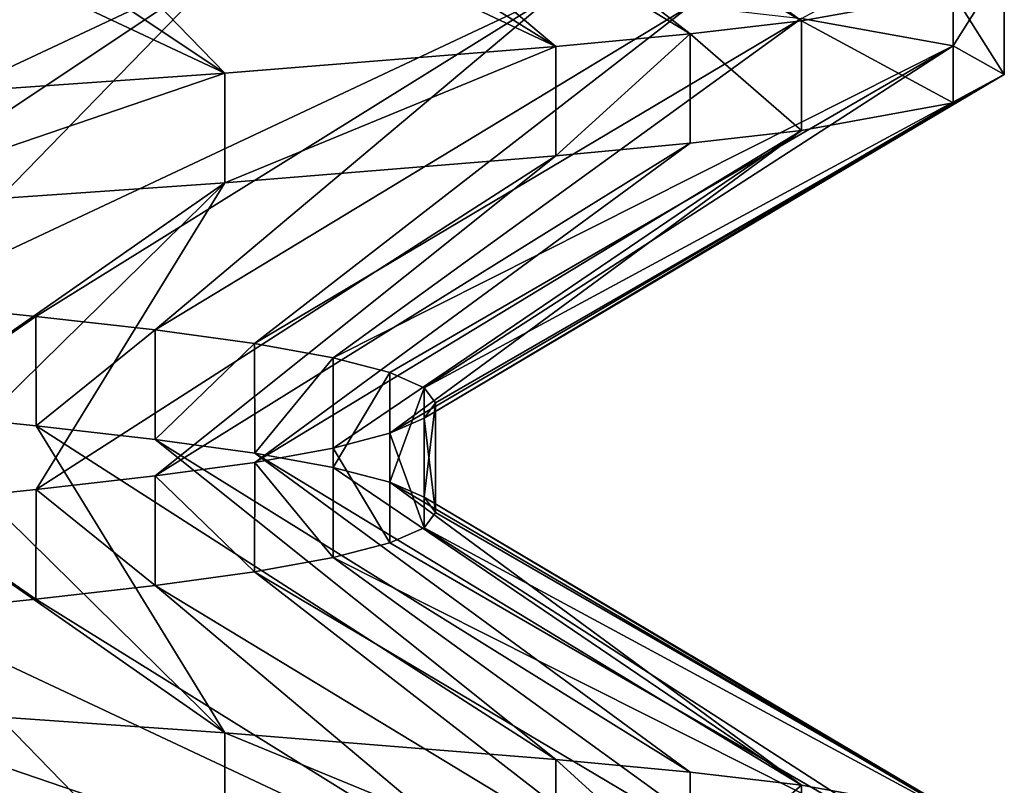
# Model space of a CAD drawing. Header units: inches. Extents: x -4.64 to 4.64, y -1.42 to 0.49.
# Tile 600 of 608: x 4.3099 to 4.345, y 0.3456 to 0.3729. Entities that reach past the tile are written whole.
import ezdxf

# ---------------------------------------------------------------- set-up
doc = ezdxf.new("R2010")
doc.units = ezdxf.units.IN
doc.header["$LTSCALE"] = 65.185185
doc.header["$MEASUREMENT"] = 0
for name, color, linetype in [('110', 7, 'CONTINUOUS'), ('112', 7, 'CONTINUOUS'), ('114', 7, 'CONTINUOUS'), ('265', 7, 'CONTINUOUS'), ('352', 7, 'CONTINUOUS'), ('364', 7, 'CONTINUOUS'), ('366', 7, 'CONTINUOUS'), ('368', 7, 'CONTINUOUS'), ('502', 7, 'CONTINUOUS'), ('98', 7, 'CONTINUOUS')]:
    doc.layers.add(name, color=color, linetype=linetype)

msp = doc.modelspace()

# ---------------------------------------------------------------- linework, layer by layer
at = {"layer": '110', "color": 7, "linetype": 'CONTINUOUS', "true_color": 0x969696}
for points in [[(4.343174, 0.371923, 8.606465), (4.337766, 0.3729, 8.58864), (4.343174, 0.375827, 8.606463), (4.343174, 0.371923, 8.606465)], [(4.345, 0.374813, 8.624999), (4.343174, 0.371923, 8.606465), (4.343174, 0.375827, 8.606463), (4.345, 0.374813, 8.624999)], [(4.345, 0.370906, 8.625001), (4.343174, 0.371923, 8.606465), (4.345, 0.374813, 8.624999), (4.345, 0.370906, 8.625001)], [(4.343174, 0.373795, 8.643535), (4.345, 0.370906, 8.625001), (4.345, 0.374813, 8.624999), (4.343174, 0.373795, 8.643535)], [(4.337766, 0.372819, 8.66136), (4.343174, 0.369892, 8.643537), (4.343174, 0.373795, 8.643535), (4.337766, 0.372819, 8.66136)], [(4.343174, 0.369892, 8.643537), (4.345, 0.370906, 8.625001), (4.343174, 0.373795, 8.643535), (4.343174, 0.369892, 8.643537)], [(4.333783, 0.372359, 8.669783), (4.337766, 0.368913, 8.66136), (4.337766, 0.372819, 8.66136), (4.333783, 0.372359, 8.669783)], [(4.337766, 0.368913, 8.66136), (4.343174, 0.369892, 8.643537), (4.337766, 0.372819, 8.66136), (4.337766, 0.368913, 8.66136)], [(4.328989, 0.371906, 8.67778), (4.32899, 0.367999, 8.677779), (4.333783, 0.372359, 8.669783), (4.328989, 0.371906, 8.67778)], [(4.32899, 0.367999, 8.677779), (4.333783, 0.368453, 8.669782), (4.333783, 0.372359, 8.669783), (4.32899, 0.367999, 8.677779)], [(4.333783, 0.368453, 8.669782), (4.337766, 0.368913, 8.66136), (4.333783, 0.372359, 8.669783), (4.333783, 0.368453, 8.669782)], [(4.317177, 0.370952, 8.692173), (4.317178, 0.367046, 8.692173), (4.328989, 0.371906, 8.67778), (4.317177, 0.370952, 8.692173)], [(4.317178, 0.367046, 8.692173), (4.32899, 0.367999, 8.677779), (4.328989, 0.371906, 8.67778), (4.317178, 0.367046, 8.692173)], [(4.30278, 0.369943, 8.703989), (4.302781, 0.36604, 8.703988), (4.317177, 0.370952, 8.692173), (4.30278, 0.369943, 8.703989)], [(4.302781, 0.36604, 8.703988), (4.317178, 0.367046, 8.692173), (4.317177, 0.370952, 8.692173), (4.302781, 0.36604, 8.703988)]]:
    msp.add_3dface(points, dxfattribs=at)
at = {"layer": '112', "color": 7, "linetype": 'CONTINUOUS', "true_color": 0x969696}
for points in [[(4.318243, 0.384414, 8.655387), (4.337766, 0.372819, 8.66136), (4.321044, 0.384921, 8.64809), (4.318243, 0.384414, 8.655387)], [(4.337766, 0.372819, 8.66136), (4.343174, 0.373795, 8.643535), (4.321044, 0.384921, 8.64809), (4.337766, 0.372819, 8.66136)], [(4.314693, 0.383927, 8.662354), (4.333783, 0.372359, 8.669783), (4.318243, 0.384414, 8.655387), (4.314693, 0.383927, 8.662354)], [(4.333783, 0.372359, 8.669783), (4.337766, 0.372819, 8.66136), (4.318243, 0.384414, 8.655387), (4.333783, 0.372359, 8.669783)], [(4.310438, 0.383441, 8.668906), (4.328989, 0.371906, 8.67778), (4.314693, 0.383927, 8.662354), (4.310438, 0.383441, 8.668906)], [(4.328989, 0.371906, 8.67778), (4.333783, 0.372359, 8.669783), (4.314693, 0.383927, 8.662354), (4.328989, 0.371906, 8.67778)], [(4.305517, 0.382933, 8.674984), (4.328989, 0.371906, 8.67778), (4.310438, 0.383441, 8.668906), (4.305517, 0.382933, 8.674984)], [(4.299989, 0.382405, 8.680512), (4.317177, 0.370952, 8.692173), (4.305517, 0.382933, 8.674984), (4.299989, 0.382405, 8.680512)], [(4.317177, 0.370952, 8.692173), (4.328989, 0.371906, 8.67778), (4.305517, 0.382933, 8.674984), (4.317177, 0.370952, 8.692173)], [(4.29391, 0.381865, 8.685435), (4.317177, 0.370952, 8.692173), (4.299989, 0.382405, 8.680512), (4.29391, 0.381865, 8.685435)], [(4.30278, 0.369943, 8.703989), (4.317177, 0.370952, 8.692173), (4.29391, 0.381865, 8.685435), (4.30278, 0.369943, 8.703989)], [(4.317178, 0.347422, 8.557827), (4.302781, 0.348429, 8.546012), (4.299992, 0.359405, 8.569491), (4.317178, 0.347422, 8.557827)], [(4.30552, 0.358879, 8.57502), (4.317178, 0.347422, 8.557827), (4.299992, 0.359405, 8.569491), (4.30552, 0.358879, 8.57502)], [(4.310442, 0.358372, 8.5811), (4.317178, 0.347422, 8.557827), (4.30552, 0.358879, 8.57502), (4.310442, 0.358372, 8.5811)], [(4.32899, 0.346469, 8.572221), (4.317178, 0.347422, 8.557827), (4.310442, 0.358372, 8.5811), (4.32899, 0.346469, 8.572221)], [(4.314697, 0.357885, 8.587653), (4.32899, 0.346469, 8.572221), (4.310442, 0.358372, 8.5811), (4.314697, 0.357885, 8.587653)], [(4.333783, 0.346016, 8.580218), (4.32899, 0.346469, 8.572221), (4.314697, 0.357885, 8.587653), (4.333783, 0.346016, 8.580218)], [(4.318247, 0.357399, 8.594622), (4.333783, 0.346016, 8.580218), (4.314697, 0.357885, 8.587653), (4.318247, 0.357399, 8.594622)], [(4.337766, 0.345556, 8.58864), (4.333783, 0.346016, 8.580218), (4.318247, 0.357399, 8.594622), (4.337766, 0.345556, 8.58864)], [(4.321048, 0.356891, 8.601919), (4.337766, 0.345556, 8.58864), (4.318247, 0.357399, 8.594622), (4.321048, 0.356891, 8.601919)], [(4.323071, 0.356362, 8.609473), (4.337766, 0.345556, 8.58864), (4.321048, 0.356891, 8.601919), (4.323071, 0.356362, 8.609473)], [(4.343174, 0.344577, 8.606463), (4.337766, 0.345556, 8.58864), (4.323071, 0.356362, 8.609473), (4.343174, 0.344577, 8.606463)], [(4.324294, 0.355823, 8.617195), (4.343174, 0.344577, 8.606463), (4.323071, 0.356362, 8.609473), (4.324294, 0.355823, 8.617195)], [(4.345, 0.343563, 8.624999), (4.343174, 0.344577, 8.606463), (4.324294, 0.355823, 8.617195), (4.345, 0.343563, 8.624999)], [(4.324703, 0.355281, 8.625006), (4.345, 0.343563, 8.624999), (4.324294, 0.355823, 8.617195), (4.324703, 0.355281, 8.625006)], [(4.324292, 0.354735, 8.632816), (4.345, 0.343563, 8.624999), (4.324703, 0.355281, 8.625006), (4.324292, 0.354735, 8.632816)], [(4.323069, 0.354197, 8.640538), (4.343174, 0.342545, 8.643535), (4.324292, 0.354735, 8.632816), (4.323069, 0.354197, 8.640538)], [(4.343174, 0.342545, 8.643535), (4.345, 0.343563, 8.624999), (4.324292, 0.354735, 8.632816), (4.343174, 0.342545, 8.643535)], [(4.321044, 0.353671, 8.64809), (4.343174, 0.342545, 8.643535), (4.323069, 0.354197, 8.640538), (4.321044, 0.353671, 8.64809)], [(4.318243, 0.353164, 8.655387), (4.337766, 0.341569, 8.66136), (4.321044, 0.353671, 8.64809), (4.318243, 0.353164, 8.655387)], [(4.337766, 0.341569, 8.66136), (4.343174, 0.342545, 8.643535), (4.321044, 0.353671, 8.64809), (4.337766, 0.341569, 8.66136)], [(4.314693, 0.352677, 8.662354), (4.333783, 0.341109, 8.669783), (4.318243, 0.353164, 8.655387), (4.314693, 0.352677, 8.662354)], [(4.333783, 0.341109, 8.669783), (4.337766, 0.341569, 8.66136), (4.318243, 0.353164, 8.655387), (4.333783, 0.341109, 8.669783)], [(4.310438, 0.352191, 8.668906), (4.328989, 0.340656, 8.67778), (4.314693, 0.352677, 8.662354), (4.310438, 0.352191, 8.668906)], [(4.328989, 0.340656, 8.67778), (4.333783, 0.341109, 8.669783), (4.314693, 0.352677, 8.662354), (4.328989, 0.340656, 8.67778)], [(4.305517, 0.351683, 8.674984), (4.328989, 0.340656, 8.67778), (4.310438, 0.352191, 8.668906), (4.305517, 0.351683, 8.674984)], [(4.299989, 0.351155, 8.680512), (4.317177, 0.339702, 8.692173), (4.305517, 0.351683, 8.674984), (4.299989, 0.351155, 8.680512)], [(4.317177, 0.339702, 8.692173), (4.328989, 0.340656, 8.67778), (4.305517, 0.351683, 8.674984), (4.317177, 0.339702, 8.692173)], [(4.29391, 0.350615, 8.685435), (4.317177, 0.339702, 8.692173), (4.299989, 0.351155, 8.680512), (4.29391, 0.350615, 8.685435)], [(4.30278, 0.338693, 8.703989), (4.317177, 0.339702, 8.692173), (4.29391, 0.350615, 8.685435), (4.30278, 0.338693, 8.703989)]]:
    msp.add_3dface(points, dxfattribs=at)
at = {"layer": '114', "color": 7, "linetype": 'CONTINUOUS', "true_color": 0x969696}
for points in [[(4.30278, 0.375775, 8.546011), (4.317177, 0.374767, 8.557827), (4.29391, 0.363853, 8.564565), (4.30278, 0.375775, 8.546011)], [(4.29391, 0.363853, 8.564565), (4.317177, 0.374767, 8.557827), (4.299989, 0.363314, 8.569488), (4.29391, 0.363853, 8.564565)], [(4.299989, 0.363314, 8.569488), (4.317177, 0.374767, 8.557827), (4.305517, 0.362786, 8.575016), (4.299989, 0.363314, 8.569488)], [(4.317177, 0.374767, 8.557827), (4.328989, 0.373812, 8.57222), (4.305517, 0.362786, 8.575016), (4.317177, 0.374767, 8.557827)], [(4.305517, 0.362786, 8.575016), (4.328989, 0.373812, 8.57222), (4.310438, 0.362278, 8.581094), (4.305517, 0.362786, 8.575016)], [(4.310438, 0.362278, 8.581094), (4.328989, 0.373812, 8.57222), (4.314693, 0.361792, 8.587646), (4.310438, 0.362278, 8.581094)], [(4.328989, 0.373812, 8.57222), (4.333783, 0.373359, 8.580217), (4.314693, 0.361792, 8.587646), (4.328989, 0.373812, 8.57222)], [(4.314693, 0.361792, 8.587646), (4.333783, 0.373359, 8.580217), (4.318243, 0.361305, 8.594613), (4.314693, 0.361792, 8.587646)], [(4.333783, 0.373359, 8.580217), (4.337766, 0.3729, 8.58864), (4.318243, 0.361305, 8.594613), (4.333783, 0.373359, 8.580217)], [(4.318243, 0.361305, 8.594613), (4.337766, 0.3729, 8.58864), (4.321044, 0.360798, 8.60191), (4.318243, 0.361305, 8.594613)], [(4.337766, 0.3729, 8.58864), (4.343174, 0.371923, 8.606465), (4.321044, 0.360798, 8.60191), (4.337766, 0.3729, 8.58864)], [(4.321044, 0.360798, 8.60191), (4.343174, 0.371923, 8.606465), (4.323069, 0.360271, 8.609462), (4.321044, 0.360798, 8.60191)], [(4.323069, 0.360271, 8.609462), (4.343174, 0.371923, 8.606465), (4.324292, 0.359734, 8.617184), (4.323069, 0.360271, 8.609462)], [(4.343174, 0.371923, 8.606465), (4.345, 0.370906, 8.625001), (4.324292, 0.359734, 8.617184), (4.343174, 0.371923, 8.606465)], [(4.324292, 0.359734, 8.617184), (4.345, 0.370906, 8.625001), (4.324703, 0.359188, 8.624994), (4.324292, 0.359734, 8.617184)], [(4.345, 0.370906, 8.625001), (4.343174, 0.369892, 8.643537), (4.324294, 0.358645, 8.632805), (4.345, 0.370906, 8.625001)], [(4.324703, 0.359188, 8.624994), (4.345, 0.370906, 8.625001), (4.324294, 0.358645, 8.632805), (4.324703, 0.359188, 8.624994)], [(4.343174, 0.369892, 8.643537), (4.337766, 0.368913, 8.66136), (4.323071, 0.358106, 8.640527), (4.343174, 0.369892, 8.643537)], [(4.324294, 0.358645, 8.632805), (4.343174, 0.369892, 8.643537), (4.323071, 0.358106, 8.640527), (4.324294, 0.358645, 8.632805)], [(4.337766, 0.368913, 8.66136), (4.333783, 0.368453, 8.669782), (4.318247, 0.35707, 8.655378), (4.337766, 0.368913, 8.66136)], [(4.321048, 0.357578, 8.648081), (4.337766, 0.368913, 8.66136), (4.318247, 0.35707, 8.655378), (4.321048, 0.357578, 8.648081)], [(4.323071, 0.358106, 8.640527), (4.337766, 0.368913, 8.66136), (4.321048, 0.357578, 8.648081), (4.323071, 0.358106, 8.640527)], [(4.333783, 0.368453, 8.669782), (4.32899, 0.367999, 8.677779), (4.314697, 0.356584, 8.662347), (4.333783, 0.368453, 8.669782)], [(4.318247, 0.35707, 8.655378), (4.333783, 0.368453, 8.669782), (4.314697, 0.356584, 8.662347), (4.318247, 0.35707, 8.655378)], [(4.32899, 0.367999, 8.677779), (4.317178, 0.367046, 8.692173), (4.310442, 0.356097, 8.6689), (4.32899, 0.367999, 8.677779)], [(4.314697, 0.356584, 8.662347), (4.32899, 0.367999, 8.677779), (4.310442, 0.356097, 8.6689), (4.314697, 0.356584, 8.662347)], [(4.317178, 0.367046, 8.692173), (4.302781, 0.36604, 8.703988), (4.299992, 0.355063, 8.680509), (4.317178, 0.367046, 8.692173)], [(4.30552, 0.35559, 8.67498), (4.317178, 0.367046, 8.692173), (4.299992, 0.355063, 8.680509), (4.30552, 0.35559, 8.67498)], [(4.310442, 0.356097, 8.6689), (4.317178, 0.367046, 8.692173), (4.30552, 0.35559, 8.67498), (4.310442, 0.356097, 8.6689)]]:
    msp.add_3dface(points, dxfattribs=at)
at = {"layer": '265', "color": 7, "linetype": 'CONTINUOUS', "true_color": 0x969696}
for points in [[(4.30552, 0.358879, 8.57502), (4.305517, 0.362786, 8.575016), (4.310438, 0.362278, 8.581094), (4.30552, 0.358879, 8.57502)], [(4.310442, 0.358372, 8.5811), (4.30552, 0.358879, 8.57502), (4.310438, 0.362278, 8.581094), (4.310442, 0.358372, 8.5811)], [(4.310442, 0.358372, 8.5811), (4.310438, 0.362278, 8.581094), (4.314693, 0.361792, 8.587646), (4.310442, 0.358372, 8.5811)], [(4.314697, 0.357885, 8.587653), (4.310442, 0.358372, 8.5811), (4.314693, 0.361792, 8.587646), (4.314697, 0.357885, 8.587653)], [(4.314697, 0.357885, 8.587653), (4.314693, 0.361792, 8.587646), (4.318243, 0.361305, 8.594613), (4.314697, 0.357885, 8.587653)], [(4.318247, 0.357399, 8.594622), (4.314697, 0.357885, 8.587653), (4.318243, 0.361305, 8.594613), (4.318247, 0.357399, 8.594622)], [(4.318247, 0.357399, 8.594622), (4.318243, 0.361305, 8.594613), (4.321044, 0.360798, 8.60191), (4.318247, 0.357399, 8.594622)], [(4.321048, 0.356891, 8.601919), (4.318247, 0.357399, 8.594622), (4.321044, 0.360798, 8.60191), (4.321048, 0.356891, 8.601919)], [(4.321048, 0.356891, 8.601919), (4.321044, 0.360798, 8.60191), (4.323069, 0.360271, 8.609462), (4.321048, 0.356891, 8.601919)], [(4.323071, 0.356362, 8.609473), (4.321048, 0.356891, 8.601919), (4.323069, 0.360271, 8.609462), (4.323071, 0.356362, 8.609473)], [(4.323071, 0.356362, 8.609473), (4.323069, 0.360271, 8.609462), (4.324292, 0.359734, 8.617184), (4.323071, 0.356362, 8.609473)], [(4.324294, 0.355823, 8.617195), (4.323071, 0.356362, 8.609473), (4.324292, 0.359734, 8.617184), (4.324294, 0.355823, 8.617195)], [(4.324294, 0.355823, 8.617195), (4.324292, 0.359734, 8.617184), (4.324703, 0.359188, 8.624994), (4.324294, 0.355823, 8.617195)], [(4.324703, 0.355281, 8.625006), (4.324294, 0.355823, 8.617195), (4.324703, 0.359188, 8.624994), (4.324703, 0.355281, 8.625006)], [(4.324703, 0.355281, 8.625006), (4.324703, 0.359188, 8.624994), (4.324294, 0.358645, 8.632805), (4.324703, 0.355281, 8.625006)], [(4.324292, 0.354735, 8.632816), (4.324294, 0.358645, 8.632805), (4.323071, 0.358106, 8.640527), (4.324292, 0.354735, 8.632816)], [(4.324292, 0.354735, 8.632816), (4.324703, 0.355281, 8.625006), (4.324294, 0.358645, 8.632805), (4.324292, 0.354735, 8.632816)], [(4.323069, 0.354197, 8.640538), (4.323071, 0.358106, 8.640527), (4.321048, 0.357578, 8.648081), (4.323069, 0.354197, 8.640538)], [(4.323069, 0.354197, 8.640538), (4.324292, 0.354735, 8.632816), (4.323071, 0.358106, 8.640527), (4.323069, 0.354197, 8.640538)], [(4.321044, 0.353671, 8.64809), (4.321048, 0.357578, 8.648081), (4.318247, 0.35707, 8.655378), (4.321044, 0.353671, 8.64809)], [(4.321044, 0.353671, 8.64809), (4.323069, 0.354197, 8.640538), (4.321048, 0.357578, 8.648081), (4.321044, 0.353671, 8.64809)], [(4.318243, 0.353164, 8.655387), (4.318247, 0.35707, 8.655378), (4.314697, 0.356584, 8.662347), (4.318243, 0.353164, 8.655387)], [(4.318243, 0.353164, 8.655387), (4.321044, 0.353671, 8.64809), (4.318247, 0.35707, 8.655378), (4.318243, 0.353164, 8.655387)], [(4.314693, 0.352677, 8.662354), (4.314697, 0.356584, 8.662347), (4.310442, 0.356097, 8.6689), (4.314693, 0.352677, 8.662354)], [(4.314693, 0.352677, 8.662354), (4.318243, 0.353164, 8.655387), (4.314697, 0.356584, 8.662347), (4.314693, 0.352677, 8.662354)], [(4.310438, 0.352191, 8.668906), (4.310442, 0.356097, 8.6689), (4.30552, 0.35559, 8.67498), (4.310438, 0.352191, 8.668906)], [(4.310438, 0.352191, 8.668906), (4.314693, 0.352677, 8.662354), (4.310442, 0.356097, 8.6689), (4.310438, 0.352191, 8.668906)], [(4.305517, 0.351683, 8.674984), (4.310438, 0.352191, 8.668906), (4.30552, 0.35559, 8.67498), (4.305517, 0.351683, 8.674984)]]:
    msp.add_3dface(points, dxfattribs=at)
at = {"layer": '352', "color": 7, "linetype": 'CONTINUOUS', "true_color": 0x969696}
for points in [[(4.317177, 0.343517, -8.692173), (4.30278, 0.344525, -8.703989), (4.302781, 0.348429, -8.703988), (4.317177, 0.343517, -8.692173)], [(4.317178, 0.347422, -8.692173), (4.317177, 0.343517, -8.692173), (4.302781, 0.348429, -8.703988), (4.317178, 0.347422, -8.692173)], [(4.328989, 0.342562, -8.67778), (4.317177, 0.343517, -8.692173), (4.317178, 0.347422, -8.692173), (4.328989, 0.342562, -8.67778)], [(4.32899, 0.346469, -8.677779), (4.328989, 0.342562, -8.67778), (4.317178, 0.347422, -8.692173), (4.32899, 0.346469, -8.677779)], [(4.333783, 0.342109, -8.669783), (4.328989, 0.342562, -8.67778), (4.32899, 0.346469, -8.677779), (4.333783, 0.342109, -8.669783)], [(4.333783, 0.346016, -8.669782), (4.333783, 0.342109, -8.669783), (4.32899, 0.346469, -8.677779), (4.333783, 0.346016, -8.669782)], [(4.337766, 0.345556, -8.66136), (4.333783, 0.342109, -8.669783), (4.333783, 0.346016, -8.669782), (4.337766, 0.345556, -8.66136)], [(4.337766, 0.34165, -8.66136), (4.333783, 0.342109, -8.669783), (4.337766, 0.345556, -8.66136), (4.337766, 0.34165, -8.66136)], [(4.343174, 0.344577, -8.643537), (4.337766, 0.34165, -8.66136), (4.337766, 0.345556, -8.66136), (4.343174, 0.344577, -8.643537)]]:
    msp.add_3dface(points, dxfattribs=at)
at = {"layer": '364', "color": 7, "linetype": 'CONTINUOUS', "true_color": 0x969696}
for points in [[(4.343174, 0.371923, -8.643535), (4.337766, 0.3729, -8.66136), (4.343174, 0.375827, -8.643537), (4.343174, 0.371923, -8.643535)], [(4.345, 0.374813, -8.625001), (4.343174, 0.371923, -8.643535), (4.343174, 0.375827, -8.643537), (4.345, 0.374813, -8.625001)], [(4.345, 0.370906, -8.624999), (4.343174, 0.371923, -8.643535), (4.345, 0.374813, -8.625001), (4.345, 0.370906, -8.624999)], [(4.343174, 0.373795, -8.606465), (4.345, 0.370906, -8.624999), (4.345, 0.374813, -8.625001), (4.343174, 0.373795, -8.606465)], [(4.337766, 0.372819, -8.58864), (4.343174, 0.369892, -8.606463), (4.343174, 0.373795, -8.606465), (4.337766, 0.372819, -8.58864)], [(4.343174, 0.369892, -8.606463), (4.345, 0.370906, -8.624999), (4.343174, 0.373795, -8.606465), (4.343174, 0.369892, -8.606463)], [(4.333783, 0.372359, -8.580217), (4.337766, 0.368913, -8.58864), (4.337766, 0.372819, -8.58864), (4.333783, 0.372359, -8.580217)], [(4.337766, 0.368913, -8.58864), (4.343174, 0.369892, -8.606463), (4.337766, 0.372819, -8.58864), (4.337766, 0.368913, -8.58864)], [(4.328989, 0.371906, -8.57222), (4.32899, 0.367999, -8.572221), (4.333783, 0.372359, -8.580217), (4.328989, 0.371906, -8.57222)], [(4.32899, 0.367999, -8.572221), (4.333783, 0.368453, -8.580218), (4.333783, 0.372359, -8.580217), (4.32899, 0.367999, -8.572221)], [(4.333783, 0.368453, -8.580218), (4.337766, 0.368913, -8.58864), (4.333783, 0.372359, -8.580217), (4.333783, 0.368453, -8.580218)], [(4.317177, 0.370952, -8.557827), (4.317178, 0.367046, -8.557827), (4.328989, 0.371906, -8.57222), (4.317177, 0.370952, -8.557827)], [(4.317178, 0.367046, -8.557827), (4.32899, 0.367999, -8.572221), (4.328989, 0.371906, -8.57222), (4.317178, 0.367046, -8.557827)], [(4.30278, 0.369943, -8.546011), (4.302781, 0.36604, -8.546012), (4.317177, 0.370952, -8.557827), (4.30278, 0.369943, -8.546011)], [(4.302781, 0.36604, -8.546012), (4.317178, 0.367046, -8.557827), (4.317177, 0.370952, -8.557827), (4.302781, 0.36604, -8.546012)]]:
    msp.add_3dface(points, dxfattribs=at)
at = {"layer": '366', "color": 7, "linetype": 'CONTINUOUS', "true_color": 0x969696}
for points in [[(4.318243, 0.384414, -8.594613), (4.337766, 0.372819, -8.58864), (4.321044, 0.384921, -8.60191), (4.318243, 0.384414, -8.594613)], [(4.337766, 0.372819, -8.58864), (4.343174, 0.373795, -8.606465), (4.321044, 0.384921, -8.60191), (4.337766, 0.372819, -8.58864)], [(4.314693, 0.383927, -8.587646), (4.333783, 0.372359, -8.580217), (4.318243, 0.384414, -8.594613), (4.314693, 0.383927, -8.587646)], [(4.333783, 0.372359, -8.580217), (4.337766, 0.372819, -8.58864), (4.318243, 0.384414, -8.594613), (4.333783, 0.372359, -8.580217)], [(4.310438, 0.383441, -8.581094), (4.328989, 0.371906, -8.57222), (4.314693, 0.383927, -8.587646), (4.310438, 0.383441, -8.581094)], [(4.328989, 0.371906, -8.57222), (4.333783, 0.372359, -8.580217), (4.314693, 0.383927, -8.587646), (4.328989, 0.371906, -8.57222)], [(4.305517, 0.382933, -8.575016), (4.328989, 0.371906, -8.57222), (4.310438, 0.383441, -8.581094), (4.305517, 0.382933, -8.575016)], [(4.299989, 0.382405, -8.569488), (4.317177, 0.370952, -8.557827), (4.305517, 0.382933, -8.575016), (4.299989, 0.382405, -8.569488)], [(4.317177, 0.370952, -8.557827), (4.328989, 0.371906, -8.57222), (4.305517, 0.382933, -8.575016), (4.317177, 0.370952, -8.557827)], [(4.29391, 0.381865, -8.564565), (4.317177, 0.370952, -8.557827), (4.299989, 0.382405, -8.569488), (4.29391, 0.381865, -8.564565)], [(4.30278, 0.369943, -8.546011), (4.317177, 0.370952, -8.557827), (4.29391, 0.381865, -8.564565), (4.30278, 0.369943, -8.546011)], [(4.317178, 0.347422, -8.692173), (4.302781, 0.348429, -8.703988), (4.299992, 0.359405, -8.680509), (4.317178, 0.347422, -8.692173)], [(4.30552, 0.358879, -8.67498), (4.317178, 0.347422, -8.692173), (4.299992, 0.359405, -8.680509), (4.30552, 0.358879, -8.67498)], [(4.310442, 0.358372, -8.6689), (4.317178, 0.347422, -8.692173), (4.30552, 0.358879, -8.67498), (4.310442, 0.358372, -8.6689)], [(4.32899, 0.346469, -8.677779), (4.317178, 0.347422, -8.692173), (4.310442, 0.358372, -8.6689), (4.32899, 0.346469, -8.677779)], [(4.314697, 0.357885, -8.662347), (4.32899, 0.346469, -8.677779), (4.310442, 0.358372, -8.6689), (4.314697, 0.357885, -8.662347)], [(4.333783, 0.346016, -8.669782), (4.32899, 0.346469, -8.677779), (4.314697, 0.357885, -8.662347), (4.333783, 0.346016, -8.669782)], [(4.318247, 0.357399, -8.655378), (4.333783, 0.346016, -8.669782), (4.314697, 0.357885, -8.662347), (4.318247, 0.357399, -8.655378)], [(4.337766, 0.345556, -8.66136), (4.333783, 0.346016, -8.669782), (4.318247, 0.357399, -8.655378), (4.337766, 0.345556, -8.66136)], [(4.321048, 0.356891, -8.648081), (4.337766, 0.345556, -8.66136), (4.318247, 0.357399, -8.655378), (4.321048, 0.356891, -8.648081)], [(4.323071, 0.356362, -8.640527), (4.337766, 0.345556, -8.66136), (4.321048, 0.356891, -8.648081), (4.323071, 0.356362, -8.640527)], [(4.343174, 0.344577, -8.643537), (4.337766, 0.345556, -8.66136), (4.323071, 0.356362, -8.640527), (4.343174, 0.344577, -8.643537)], [(4.324294, 0.355823, -8.632805), (4.343174, 0.344577, -8.643537), (4.323071, 0.356362, -8.640527), (4.324294, 0.355823, -8.632805)], [(4.345, 0.343563, -8.625001), (4.343174, 0.344577, -8.643537), (4.324294, 0.355823, -8.632805), (4.345, 0.343563, -8.625001)], [(4.324703, 0.355281, -8.624994), (4.345, 0.343563, -8.625001), (4.324294, 0.355823, -8.632805), (4.324703, 0.355281, -8.624994)], [(4.324292, 0.354735, -8.617184), (4.345, 0.343563, -8.625001), (4.324703, 0.355281, -8.624994), (4.324292, 0.354735, -8.617184)], [(4.323069, 0.354197, -8.609462), (4.343174, 0.342545, -8.606465), (4.324292, 0.354735, -8.617184), (4.323069, 0.354197, -8.609462)], [(4.343174, 0.342545, -8.606465), (4.345, 0.343563, -8.625001), (4.324292, 0.354735, -8.617184), (4.343174, 0.342545, -8.606465)], [(4.321044, 0.353671, -8.60191), (4.343174, 0.342545, -8.606465), (4.323069, 0.354197, -8.609462), (4.321044, 0.353671, -8.60191)], [(4.318243, 0.353164, -8.594613), (4.337766, 0.341569, -8.58864), (4.321044, 0.353671, -8.60191), (4.318243, 0.353164, -8.594613)], [(4.337766, 0.341569, -8.58864), (4.343174, 0.342545, -8.606465), (4.321044, 0.353671, -8.60191), (4.337766, 0.341569, -8.58864)], [(4.314693, 0.352677, -8.587646), (4.333783, 0.341109, -8.580217), (4.318243, 0.353164, -8.594613), (4.314693, 0.352677, -8.587646)], [(4.333783, 0.341109, -8.580217), (4.337766, 0.341569, -8.58864), (4.318243, 0.353164, -8.594613), (4.333783, 0.341109, -8.580217)], [(4.310438, 0.352191, -8.581094), (4.328989, 0.340656, -8.57222), (4.314693, 0.352677, -8.587646), (4.310438, 0.352191, -8.581094)], [(4.328989, 0.340656, -8.57222), (4.333783, 0.341109, -8.580217), (4.314693, 0.352677, -8.587646), (4.328989, 0.340656, -8.57222)], [(4.305517, 0.351683, -8.575016), (4.328989, 0.340656, -8.57222), (4.310438, 0.352191, -8.581094), (4.305517, 0.351683, -8.575016)], [(4.299989, 0.351155, -8.569488), (4.317177, 0.339702, -8.557827), (4.305517, 0.351683, -8.575016), (4.299989, 0.351155, -8.569488)], [(4.317177, 0.339702, -8.557827), (4.328989, 0.340656, -8.57222), (4.305517, 0.351683, -8.575016), (4.317177, 0.339702, -8.557827)], [(4.29391, 0.350615, -8.564565), (4.317177, 0.339702, -8.557827), (4.299989, 0.351155, -8.569488), (4.29391, 0.350615, -8.564565)], [(4.30278, 0.338693, -8.546011), (4.317177, 0.339702, -8.557827), (4.29391, 0.350615, -8.564565), (4.30278, 0.338693, -8.546011)]]:
    msp.add_3dface(points, dxfattribs=at)
at = {"layer": '368', "color": 7, "linetype": 'CONTINUOUS', "true_color": 0x969696}
for points in [[(4.30278, 0.375775, -8.703989), (4.317177, 0.374767, -8.692173), (4.29391, 0.363853, -8.685435), (4.30278, 0.375775, -8.703989)], [(4.29391, 0.363853, -8.685435), (4.317177, 0.374767, -8.692173), (4.299989, 0.363314, -8.680512), (4.29391, 0.363853, -8.685435)], [(4.299989, 0.363314, -8.680512), (4.317177, 0.374767, -8.692173), (4.305517, 0.362786, -8.674984), (4.299989, 0.363314, -8.680512)], [(4.317177, 0.374767, -8.692173), (4.328989, 0.373812, -8.67778), (4.305517, 0.362786, -8.674984), (4.317177, 0.374767, -8.692173)], [(4.305517, 0.362786, -8.674984), (4.328989, 0.373812, -8.67778), (4.310438, 0.362278, -8.668906), (4.305517, 0.362786, -8.674984)], [(4.310438, 0.362278, -8.668906), (4.328989, 0.373812, -8.67778), (4.314693, 0.361792, -8.662354), (4.310438, 0.362278, -8.668906)], [(4.328989, 0.373812, -8.67778), (4.333783, 0.373359, -8.669783), (4.314693, 0.361792, -8.662354), (4.328989, 0.373812, -8.67778)], [(4.314693, 0.361792, -8.662354), (4.333783, 0.373359, -8.669783), (4.318243, 0.361305, -8.655387), (4.314693, 0.361792, -8.662354)], [(4.333783, 0.373359, -8.669783), (4.337766, 0.3729, -8.66136), (4.318243, 0.361305, -8.655387), (4.333783, 0.373359, -8.669783)], [(4.318243, 0.361305, -8.655387), (4.337766, 0.3729, -8.66136), (4.321044, 0.360798, -8.64809), (4.318243, 0.361305, -8.655387)], [(4.337766, 0.3729, -8.66136), (4.343174, 0.371923, -8.643535), (4.321044, 0.360798, -8.64809), (4.337766, 0.3729, -8.66136)], [(4.321044, 0.360798, -8.64809), (4.343174, 0.371923, -8.643535), (4.323069, 0.360271, -8.640538), (4.321044, 0.360798, -8.64809)], [(4.323069, 0.360271, -8.640538), (4.343174, 0.371923, -8.643535), (4.324292, 0.359734, -8.632816), (4.323069, 0.360271, -8.640538)], [(4.343174, 0.371923, -8.643535), (4.345, 0.370906, -8.624999), (4.324292, 0.359734, -8.632816), (4.343174, 0.371923, -8.643535)], [(4.324292, 0.359734, -8.632816), (4.345, 0.370906, -8.624999), (4.324703, 0.359188, -8.625006), (4.324292, 0.359734, -8.632816)], [(4.345, 0.370906, -8.624999), (4.343174, 0.369892, -8.606463), (4.324294, 0.358645, -8.617195), (4.345, 0.370906, -8.624999)], [(4.324703, 0.359188, -8.625006), (4.345, 0.370906, -8.624999), (4.324294, 0.358645, -8.617195), (4.324703, 0.359188, -8.625006)], [(4.343174, 0.369892, -8.606463), (4.337766, 0.368913, -8.58864), (4.323071, 0.358106, -8.609473), (4.343174, 0.369892, -8.606463)], [(4.324294, 0.358645, -8.617195), (4.343174, 0.369892, -8.606463), (4.323071, 0.358106, -8.609473), (4.324294, 0.358645, -8.617195)], [(4.337766, 0.368913, -8.58864), (4.333783, 0.368453, -8.580218), (4.318247, 0.35707, -8.594622), (4.337766, 0.368913, -8.58864)], [(4.321048, 0.357578, -8.601919), (4.337766, 0.368913, -8.58864), (4.318247, 0.35707, -8.594622), (4.321048, 0.357578, -8.601919)], [(4.323071, 0.358106, -8.609473), (4.337766, 0.368913, -8.58864), (4.321048, 0.357578, -8.601919), (4.323071, 0.358106, -8.609473)], [(4.333783, 0.368453, -8.580218), (4.32899, 0.367999, -8.572221), (4.314697, 0.356584, -8.587653), (4.333783, 0.368453, -8.580218)], [(4.318247, 0.35707, -8.594622), (4.333783, 0.368453, -8.580218), (4.314697, 0.356584, -8.587653), (4.318247, 0.35707, -8.594622)], [(4.32899, 0.367999, -8.572221), (4.317178, 0.367046, -8.557827), (4.310442, 0.356097, -8.5811), (4.32899, 0.367999, -8.572221)], [(4.314697, 0.356584, -8.587653), (4.32899, 0.367999, -8.572221), (4.310442, 0.356097, -8.5811), (4.314697, 0.356584, -8.587653)], [(4.317178, 0.367046, -8.557827), (4.302781, 0.36604, -8.546012), (4.299992, 0.355063, -8.569491), (4.317178, 0.367046, -8.557827)], [(4.30552, 0.35559, -8.57502), (4.317178, 0.367046, -8.557827), (4.299992, 0.355063, -8.569491), (4.30552, 0.35559, -8.57502)], [(4.310442, 0.356097, -8.5811), (4.317178, 0.367046, -8.557827), (4.30552, 0.35559, -8.57502), (4.310442, 0.356097, -8.5811)]]:
    msp.add_3dface(points, dxfattribs=at)
at = {"layer": '502', "color": 7, "linetype": 'CONTINUOUS', "true_color": 0x969696}
for points in [[(4.30552, 0.358879, -8.67498), (4.305517, 0.362786, -8.674984), (4.310438, 0.362278, -8.668906), (4.30552, 0.358879, -8.67498)], [(4.310442, 0.358372, -8.6689), (4.30552, 0.358879, -8.67498), (4.310438, 0.362278, -8.668906), (4.310442, 0.358372, -8.6689)], [(4.310442, 0.358372, -8.6689), (4.310438, 0.362278, -8.668906), (4.314693, 0.361792, -8.662354), (4.310442, 0.358372, -8.6689)], [(4.314697, 0.357885, -8.662347), (4.310442, 0.358372, -8.6689), (4.314693, 0.361792, -8.662354), (4.314697, 0.357885, -8.662347)], [(4.314697, 0.357885, -8.662347), (4.314693, 0.361792, -8.662354), (4.318243, 0.361305, -8.655387), (4.314697, 0.357885, -8.662347)], [(4.318247, 0.357399, -8.655378), (4.314697, 0.357885, -8.662347), (4.318243, 0.361305, -8.655387), (4.318247, 0.357399, -8.655378)], [(4.318247, 0.357399, -8.655378), (4.318243, 0.361305, -8.655387), (4.321044, 0.360798, -8.64809), (4.318247, 0.357399, -8.655378)], [(4.321048, 0.356891, -8.648081), (4.318247, 0.357399, -8.655378), (4.321044, 0.360798, -8.64809), (4.321048, 0.356891, -8.648081)], [(4.321048, 0.356891, -8.648081), (4.321044, 0.360798, -8.64809), (4.323069, 0.360271, -8.640538), (4.321048, 0.356891, -8.648081)], [(4.323071, 0.356362, -8.640527), (4.321048, 0.356891, -8.648081), (4.323069, 0.360271, -8.640538), (4.323071, 0.356362, -8.640527)], [(4.323071, 0.356362, -8.640527), (4.323069, 0.360271, -8.640538), (4.324292, 0.359734, -8.632816), (4.323071, 0.356362, -8.640527)], [(4.324294, 0.355823, -8.632805), (4.323071, 0.356362, -8.640527), (4.324292, 0.359734, -8.632816), (4.324294, 0.355823, -8.632805)], [(4.324294, 0.355823, -8.632805), (4.324292, 0.359734, -8.632816), (4.324703, 0.359188, -8.625006), (4.324294, 0.355823, -8.632805)], [(4.324703, 0.355281, -8.624994), (4.324294, 0.355823, -8.632805), (4.324703, 0.359188, -8.625006), (4.324703, 0.355281, -8.624994)], [(4.324703, 0.355281, -8.624994), (4.324703, 0.359188, -8.625006), (4.324294, 0.358645, -8.617195), (4.324703, 0.355281, -8.624994)], [(4.324292, 0.354735, -8.617184), (4.324294, 0.358645, -8.617195), (4.323071, 0.358106, -8.609473), (4.324292, 0.354735, -8.617184)], [(4.324292, 0.354735, -8.617184), (4.324703, 0.355281, -8.624994), (4.324294, 0.358645, -8.617195), (4.324292, 0.354735, -8.617184)], [(4.323069, 0.354197, -8.609462), (4.323071, 0.358106, -8.609473), (4.321048, 0.357578, -8.601919), (4.323069, 0.354197, -8.609462)], [(4.323069, 0.354197, -8.609462), (4.324292, 0.354735, -8.617184), (4.323071, 0.358106, -8.609473), (4.323069, 0.354197, -8.609462)], [(4.321044, 0.353671, -8.60191), (4.321048, 0.357578, -8.601919), (4.318247, 0.35707, -8.594622), (4.321044, 0.353671, -8.60191)], [(4.321044, 0.353671, -8.60191), (4.323069, 0.354197, -8.609462), (4.321048, 0.357578, -8.601919), (4.321044, 0.353671, -8.60191)], [(4.318243, 0.353164, -8.594613), (4.318247, 0.35707, -8.594622), (4.314697, 0.356584, -8.587653), (4.318243, 0.353164, -8.594613)], [(4.318243, 0.353164, -8.594613), (4.321044, 0.353671, -8.60191), (4.318247, 0.35707, -8.594622), (4.318243, 0.353164, -8.594613)], [(4.314693, 0.352677, -8.587646), (4.314697, 0.356584, -8.587653), (4.310442, 0.356097, -8.5811), (4.314693, 0.352677, -8.587646)], [(4.314693, 0.352677, -8.587646), (4.318243, 0.353164, -8.594613), (4.314697, 0.356584, -8.587653), (4.314693, 0.352677, -8.587646)], [(4.310438, 0.352191, -8.581094), (4.310442, 0.356097, -8.5811), (4.30552, 0.35559, -8.57502), (4.310438, 0.352191, -8.581094)], [(4.310438, 0.352191, -8.581094), (4.314693, 0.352677, -8.587646), (4.310442, 0.356097, -8.5811), (4.310438, 0.352191, -8.581094)], [(4.305517, 0.351683, -8.575016), (4.310438, 0.352191, -8.581094), (4.30552, 0.35559, -8.57502), (4.305517, 0.351683, -8.575016)]]:
    msp.add_3dface(points, dxfattribs=at)
at = {"layer": '98', "color": 7, "linetype": 'CONTINUOUS', "true_color": 0x969696}
for points in [[(4.317177, 0.343517, 8.557827), (4.30278, 0.344525, 8.546011), (4.302781, 0.348429, 8.546012), (4.317177, 0.343517, 8.557827)], [(4.317178, 0.347422, 8.557827), (4.317177, 0.343517, 8.557827), (4.302781, 0.348429, 8.546012), (4.317178, 0.347422, 8.557827)], [(4.328989, 0.342562, 8.57222), (4.317177, 0.343517, 8.557827), (4.317178, 0.347422, 8.557827), (4.328989, 0.342562, 8.57222)], [(4.32899, 0.346469, 8.572221), (4.328989, 0.342562, 8.57222), (4.317178, 0.347422, 8.557827), (4.32899, 0.346469, 8.572221)], [(4.333783, 0.342109, 8.580217), (4.328989, 0.342562, 8.57222), (4.32899, 0.346469, 8.572221), (4.333783, 0.342109, 8.580217)], [(4.333783, 0.346016, 8.580218), (4.333783, 0.342109, 8.580217), (4.32899, 0.346469, 8.572221), (4.333783, 0.346016, 8.580218)], [(4.337766, 0.345556, 8.58864), (4.333783, 0.342109, 8.580217), (4.333783, 0.346016, 8.580218), (4.337766, 0.345556, 8.58864)], [(4.337766, 0.34165, 8.58864), (4.333783, 0.342109, 8.580217), (4.337766, 0.345556, 8.58864), (4.337766, 0.34165, 8.58864)], [(4.343174, 0.344577, 8.606463), (4.337766, 0.34165, 8.58864), (4.337766, 0.345556, 8.58864), (4.343174, 0.344577, 8.606463)]]:
    msp.add_3dface(points, dxfattribs=at)

doc.saveas('drawing.dxf')
